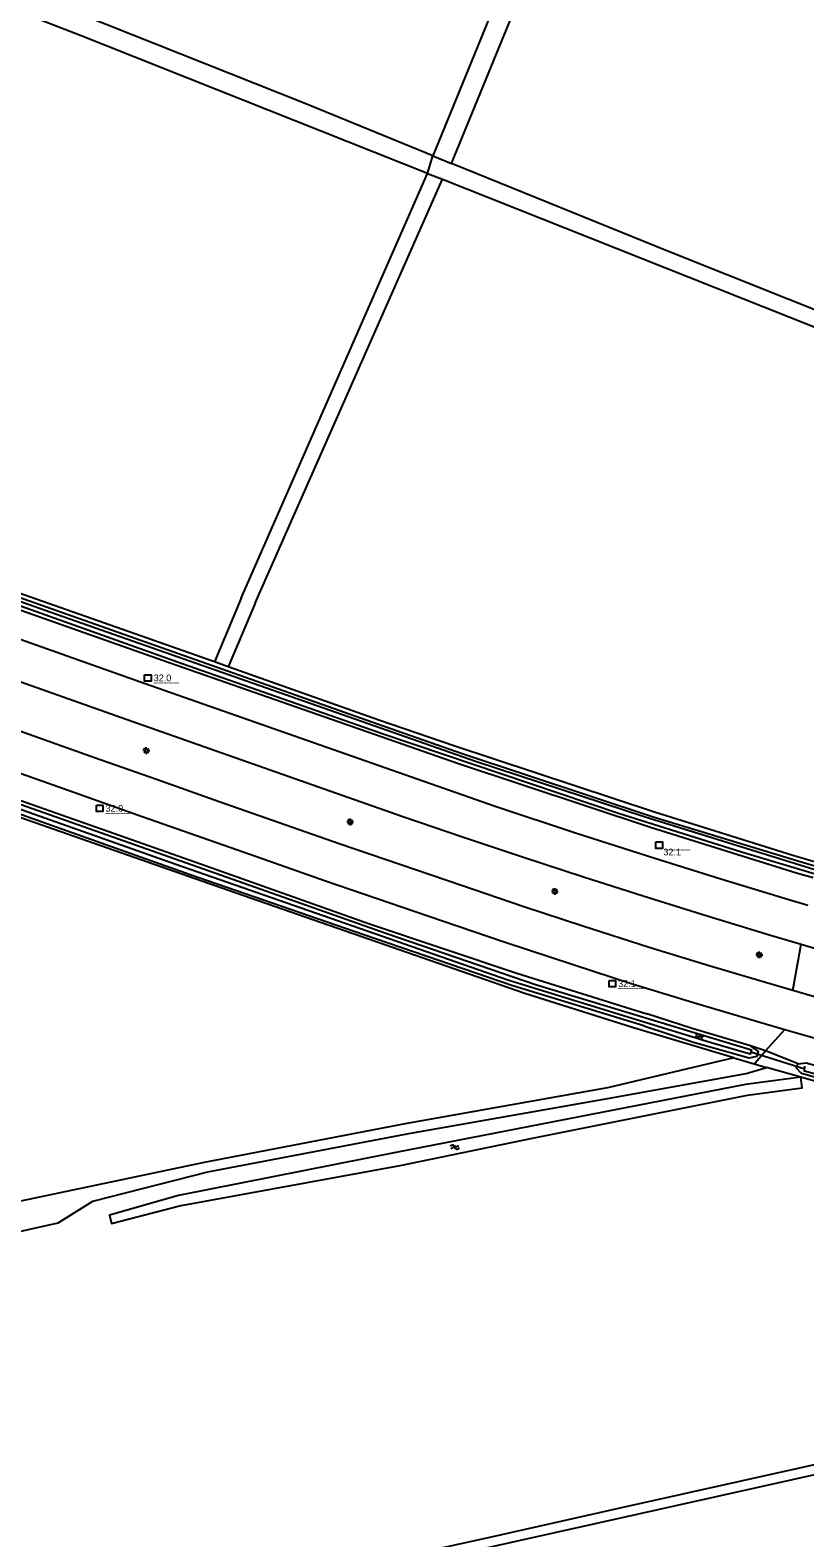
# Model space of a CAD drawing. Extents: x 130998 to 133001, y 398999 to 403002.
# Drawn here: x 131463.7 to 131607.2, y 400571.1 to 400850.5 of the extents above; entities that cross this region are included whole.
import ezdxf

# ---------------------------------------------------------------- set-up
doc = ezdxf.new("R2010")
doc.units = 0
for name, color, linetype in [('gg-afsc-hekwerk', 7, 'Continuous'), ('gg-knt-onverhard', 7, 'Continuous'), ('gg-knt-verharding', 7, 'Continuous'), ('gg-kntw-bovenkant insteek waterloop', 7, 'Continuous'), ('gg-kntw-waterlijn', 7, 'Continuous'), ('gg-kwrk-duiker nz buis', 7, 'Continuous'), ('gt-anno-nummer hm paal', 7, 'Continuous'), ('gt-grn-groengrens', 7, 'Continuous'), ('gt-grn-weggrens', 7, 'Continuous'), ('gt-symb-hm paal', 7, 'Continuous'), ('gt-symb-lichtmast', 7, 'Continuous'), ('gt-symb-watersymbool', 7, 'Continuous')]:
    doc.layers.add(name, color=color, linetype=linetype)

# ---------------------------------------------------------------- blocks, each defined once
blk = doc.blocks.new('gt0-LMAST')
at = {"layer": 'gt-symb-lichtmast'}
for p, q in [((-0.18, 0.17), (-0.45, 0.44)), ((-0.01, 0.25), (-0.01, 0.62)), ((0.17, 0.17), (0.44, 0.44)), ((-0.26, 0), (-0.63, 0)), ((-0.18, -0.18), (-0.45, -0.45)), ((-0.01, -0.25), (-0.01, -0.63)), ((0.44, -0.45), (0.17, -0.18)), ((0.24, 0), (0.62, 0))]:
    blk.add_line(p, q, dxfattribs=at)
blk.add_circle((-0.01, 0), 0.25, dxfattribs=at)
blk = doc.blocks.new('gt0-HMpaal')
at = {"layer": 'gt-symb-hm paal'}
blk.add_lwpolyline([(-0.6, 0.6), (0.6, 0.6), (0.6, -0.6), (-0.6, -0.6)], close=True, dxfattribs=at)
blk = doc.blocks.new('gt0-WA')
at = {"layer": 'gt-symb-watersymbool'}
for centre, start, end in [((-0.32, 0.02), 28.0725, 151.9275), ((0.43, 0.42), 208.0725, 331.9275), ((-0.32, -0.43), 28.0725, 151.9275), ((0.43, -0.03), 208.0725, 331.9275)]:
    blk.add_arc(centre, 0.425, start, end, dxfattribs=at)

msp = doc.modelspace()

# ---------------------------------------------------------------- linework, layer by layer
at = {"layer": 'gg-afsc-hekwerk'}
for p, q in [((131500.35, 400732.48), (131497.8, 400733.38)), ((131593.98, 400660.04), (131597.76, 400658.92)), ((131597.76, 400658.92), (131600.05, 400658.24)), ((131606.38, 400656.43), (131600.05, 400658.24))]:
    msp.add_line(p, q, dxfattribs=at)
for points in [[(131497.8, 400733.38), (131454.49, 400748.61), (131415.06, 400762.67), (131365.66, 400780.43)], [(131593.98, 400660.04), (131575.4, 400665.62), (131555.28, 400671.96), (131501.61, 400690.6), (131448.09, 400709.3), (131411.32, 400722.36), (131371.75, 400736.54), (131359.41, 400740.98)], [(131609.14, 400696.29), (131604.9, 400697.51), (131579.32, 400705.53), (131542.29, 400717.78), (131528.25, 400722.61), (131500.35, 400732.48)], [(131646.85, 400645.12), (131624.28, 400651.3), (131606.38, 400656.43)]]:
    msp.add_lwpolyline(points, dxfattribs=at)
at = {"layer": 'gg-knt-onverhard'}
for p, q in [((131582.54, 400935.27), (131538.21, 400827.19)), ((131541.67, 400825.77), (131586.01, 400933.87)), ((131502.75, 400745.19), (131537.28, 400823.9)), ((131505.31, 400744.29), (131540.01, 400822.82)), ((131502.75, 400745.19), (131497.8, 400733.38)), ((131505.31, 400744.29), (131500.35, 400732.48))]:
    msp.add_line(p, q, dxfattribs=at)
for points in [[(131538.21, 400827.19), (131514.39, 400836.93), (131427.45, 400871.54), (131395.25, 400885.6), (131351.72, 400904.14), (131349.95, 400905.03), (131349.02, 400906.17), (131348.32, 400907.83), (131347.9, 400909.48), (131347.84, 400911.6), (131348.16, 400913.67), (131348.46, 400915.11)], [(131537.28, 400823.9), (131473.12, 400849.41), (131425.85, 400867.78), (131391.38, 400883.58)], [(131704.32, 400761.18), (131662.78, 400777.78), (131615.15, 400796.17), (131581.88, 400809.44), (131541.67, 400825.77)], [(131540.01, 400822.82), (131617.87, 400791.93), (131674.05, 400769.5), (131709.79, 400755.51), (131718.28, 400752.38), (131724.42, 400750), (131743.84, 400742.59), (131766.54, 400733.45), (131780.53, 400728.05), (131786.08, 400725.78)], [(131593.98, 400660.04), (131570.62, 400654.46), (131533.41, 400647.87), (131495.9, 400640.65), (131457.42, 400632.53), (131438.45, 400627.61), (131426.15, 400625.64), (131369.66, 400614.85), (131340.65, 400608.85)], [(131199.13, 400577.09), (131205.29, 400579.74), (131229.61, 400584.7), (131251, 400588.01), (131263.95, 400591.82), (131278.61, 400594.11), (131299.37, 400598.1), (131328.04, 400603.78), (131369.98, 400613.15), (131426.38, 400623.99), (131438.99, 400626.03), (131452.62, 400629.2), (131458.35, 400627.11), (131468.86, 400629.47), (131475.23, 400633.47), (131496.54, 400638.89), (131533.8, 400646.01), (131570.95, 400652.54), (131596.26, 400657.11), (131600.05, 400658.24)], [(131448.4, 400549.29), (131470.33, 400553.93), (131480.4, 400556.1), (131504.78, 400561.61), (131533.92, 400567.92), (131548.57, 400571.16), (131573.51, 400576.76), (131651.93, 400594.23), (131669.53, 400598.02), (131682.22, 400600.58), (131695.97, 400603.22), (131700.33, 400603.57), (131704.28, 400604.22), (131705.82, 400604.54), (131708.72, 400605.3), (131710.33, 400605.8), (131712.22, 400606.46), (131714.08, 400607.2), (131715.43, 400607.78), (131718.75, 400609.24)], [(131719.82, 400608.13), (131715.98, 400606.43), (131714.51, 400605.81), (131712.65, 400605.08), (131710.76, 400604.42), (131709.02, 400603.88), (131707.09, 400603.36), (131705.14, 400602.91), (131702.85, 400602.49), (131696.33, 400601.44), (131679.64, 400598.22), (131670.9, 400596.45), (131660.13, 400594.17), (131641.61, 400590.08), (131539.2, 400567.22), (131510.35, 400560.97), (131480.79, 400554.32), (131470.72, 400552.15), (131446.84, 400547.1)]]:
    msp.add_lwpolyline(points, dxfattribs=at)
at = {"layer": 'gg-knt-verharding'}
for points in [[(131607.69, 400688.26), (131603.56, 400689.48), (131591.6, 400693.13), (131579.39, 400696.95), (131564.83, 400701.63), (131549.81, 400706.58), (131484.96, 400729.32), (131432, 400748.11), (131390.98, 400762.76), (131370.98, 400769.82)], [(131363.26, 400764.99), (131388.24, 400755.99), (131431.57, 400740.48), (131482.5, 400722.42), (131532.7, 400704.75), (131543.9, 400700.93), (131555.06, 400697.19), (131566.17, 400693.56), (131577.23, 400690.02), (131589.03, 400686.33), (131600.78, 400682.76), (131606.45, 400681.07)], [(131604.9, 400672.51), (131600.89, 400673.68), (131589.64, 400677), (131578.29, 400680.47), (131566.05, 400684.41), (131555.1, 400688.04), (131543.57, 400691.95), (131520.86, 400699.71), (131498.69, 400707.44), (131487.06, 400711.58), (131475.54, 400715.65), (131453.05, 400723.64), (131430.91, 400731.54), (131419.63, 400735.59), (131408.45, 400739.53), (131397.08, 400743.6), (131385.87, 400747.58), (131361.66, 400756.25)], [(131360.64, 400748.84), (131382.7, 400740.94), (131393.92, 400736.99), (131428.36, 400724.68), (131461.96, 400712.72), (131472.81, 400708.89), (131483.34, 400705.15), (131506.81, 400696.88), (131518.15, 400692.92), (131540.06, 400685.42), (131551.47, 400681.54), (131564.21, 400677.3), (131574.99, 400673.8), (131586.51, 400670.3), (131598.8, 400666.63), (131603.43, 400665.31)], [(131606.45, 400681.07), (131612.48, 400679.29), (131624.11, 400675.93), (131636.53, 400672.46), (131638.86, 400671.83)], [(131858.26, 400621.66), (131847.63, 400622.95), (131835.75, 400624.33), (131824.09, 400625.84), (131812.51, 400627.49), (131800.06, 400629.36), (131788.83, 400631.08), (131776.91, 400633.03), (131764.74, 400635.15), (131753.24, 400637.26), (131741.18, 400639.44), (131729.54, 400641.68), (131717.12, 400644.12), (131705.36, 400646.72), (131693.56, 400649.4), (131670.48, 400654.89), (131658.75, 400657.83), (131647.08, 400660.87), (131635.59, 400663.92), (131624.09, 400667.07), (131612.5, 400670.31), (131604.9, 400672.51)], [(131603.43, 400665.31), (131609.93, 400663.45), (131621.42, 400660.2), (131633.17, 400656.99), (131645.19, 400653.77), (131656.14, 400650.91), (131668.12, 400648.03), (131680, 400645.14), (131692.14, 400642.24), (131703.91, 400639.53), (131715.58, 400637), (131727.34, 400634.63), (131750.65, 400630.3), (131774.9, 400625.98), (131785.71, 400624.19), (131810.93, 400620.35), (131823.02, 400618.64), (131834.31, 400617.18), (131846.77, 400615.74)]]:
    msp.add_lwpolyline(points, dxfattribs=at)
at = {"layer": 'gg-kntw-bovenkant insteek waterloop'}
for points in [[(131609.01, 400695.52), (131606.48, 400696.26), (131579.05, 400704.6), (131543.68, 400716.38), (131527.99, 400721.84), (131454.18, 400747.93), (131416.32, 400761.53), (131377.89, 400775.27), (131365.54, 400779.72)], [(131608.68, 400693.37), (131605.79, 400694.21), (131578.56, 400702.72), (131542.97, 400714.5), (131489.41, 400733.23), (131453.49, 400745.9), (131415.99, 400759.23), (131365.18, 400777.49)], [(131359.93, 400743.94), (131366.21, 400741.66), (131404.87, 400727.94), (131441.15, 400715.01), (131494.31, 400696.29), (131526.53, 400684.88), (131553.8, 400675.7), (131577.86, 400668.19)], [(131577.34, 400665.98), (131553.07, 400673.4), (131525.44, 400682.81), (131493.28, 400693.97), (131440.15, 400712.84), (131403.93, 400725.75), (131365.59, 400739.14), (131359.46, 400741.36)], [(131597.1, 400662.25), (131586.29, 400665.48), (131577.86, 400668.19)], [(131577.34, 400665.98), (131586.54, 400662.96), (131596.85, 400660.04), (131598.3, 400660.32), (131598.54, 400661.2), (131597.1, 400662.25)], [(131605.92, 400658.95), (131607.38, 400659.1), (131618.18, 400656.15), (131647.94, 400648.24), (131673.1, 400641.74), (131697.4, 400636.11), (131723.39, 400630.66)], [(131606.38, 400656.43), (131596.14, 400655.06), (131531.72, 400642.57), (131491.1, 400634.54), (131478.35, 400630.88), (131478.74, 400629.32), (131491.34, 400632.63), (131532.18, 400640.11), (131556.69, 400645.17), (131596.51, 400653.09), (131606.65, 400654.49), (131606.38, 400656.43)], [(131727.11, 400627.4), (131697.37, 400633.76), (131672.6, 400639.61), (131647.53, 400645.84), (131624.96, 400651.94), (131606.55, 400657.14), (131605.57, 400658.2), (131605.92, 400658.95)]]:
    msp.add_lwpolyline(points, dxfattribs=at)
at = {"layer": 'gg-kntw-waterlijn'}
for points in [[(131323.23, 400794.23), (131336.29, 400789.52), (131388.32, 400770.77), (131466.26, 400743.05), (131546.12, 400715.03), (131577.55, 400704.69), (131608.99, 400694.92), (131641.83, 400685.4), (131670.95, 400677.74), (131671.03, 400677.32), (131670.44, 400677.05), (131665.55, 400678.29), (131626.05, 400688.99), (131595.43, 400698.12), (131572.62, 400705.33), (131529.22, 400719.96), (131491.83, 400733.07), (131430.49, 400754.92), (131322.38, 400793.43), (131323.23, 400794.23)], [(131312.23, 400760.48), (131362.36, 400742.24), (131420.42, 400721.61), (131529.71, 400683.05), (131557.24, 400673.61), (131597.27, 400661.54), (131597.03, 400660.72), (131589.79, 400662.79), (131552.11, 400674.44), (131490.64, 400695.87), (131422.83, 400719.85), (131347.44, 400746.52), (131312.08, 400759.51), (131312.23, 400760.48)], [(131851.22, 400608.39), (131829.22, 400611.22), (131766.55, 400621.07), (131730.07, 400627.67), (131708.11, 400632.21), (131671.89, 400640.4), (131649.26, 400646.1), (131607.06, 400657.55), (131607.18, 400658.47)]]:
    msp.add_lwpolyline(points, dxfattribs=at)
at = {"layer": 'gg-kwrk-duiker nz buis'}
msp.add_line((131597.15, 400661.13), (131607.12, 400658.01), dxfattribs=at)
at = {"layer": 'gt-grn-groengrens'}
for p, q in [((131604.9, 400672.51), (131606.45, 400681.07)), ((131599.89, 400661.32), (131603.43, 400665.31)), ((131599.89, 400661.32), (131597.1, 400662.25)), ((131597.76, 400658.92), (131597.94, 400659.12)), ((131597.94, 400659.12), (131599.89, 400661.32)), ((131605.92, 400658.95), (131599.89, 400661.32))]:
    msp.add_line(p, q, dxfattribs=at)
at = {"layer": 'gt-grn-weggrens'}
for p, q in [((131537.28, 400823.9), (131538.21, 400827.19)), ((131538.21, 400827.19), (131541.67, 400825.77)), ((131537.28, 400823.9), (131540.01, 400822.82))]:
    msp.add_line(p, q, dxfattribs=at)

# ---------------------------------------------------------------- block references
at = {"layer": 'gt-symb-hm paal'}
for p in [(131485.46, 400730.41), (131476.53, 400706.25), (131580.18, 400699.43), (131571.48, 400673.76)]:
    msp.add_blockref('gt0-HMpaal', p, dxfattribs=at)
at = {"layer": 'gt-symb-lichtmast'}
for p in [(131485.17, 400716.95), (131522.92, 400703.74), (131560.85, 400690.88), (131598.72, 400679.11)]:
    msp.add_blockref('gt0-LMAST', p, dxfattribs=at)
at = {"layer": 'gt-symb-watersymbool'}
for p, rotation in [((131587.52, 400663.97), -10.433024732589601), ((131542.26, 400643.48), 10.017934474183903)]:
    msp.add_blockref('gt0-WA', p, dxfattribs=dict(at, rotation=rotation))

# ---------------------------------------------------------------- texts
at = {"layer": 'gt-anno-nummer hm paal'}
for s, p in [('32.0', (131486.54, 400729.81)), ('32.0', (131477.61, 400705.65)), ('32.1', (131580.95, 400697.55)), ('32.1', (131572.56, 400673.16))]:
    msp.add_text(s, height=1.25, dxfattribs=at).set_placement(p)
at = {"layer": 'gt-symb-hm paal'}
for p in [(131486.54, 400729.81), (131477.61, 400705.65), (131581.26, 400698.83), (131572.56, 400673.16)]:
    msp.add_text('_____', height=1.25, dxfattribs=at).set_placement(p)

doc.saveas('drawing.dxf')
